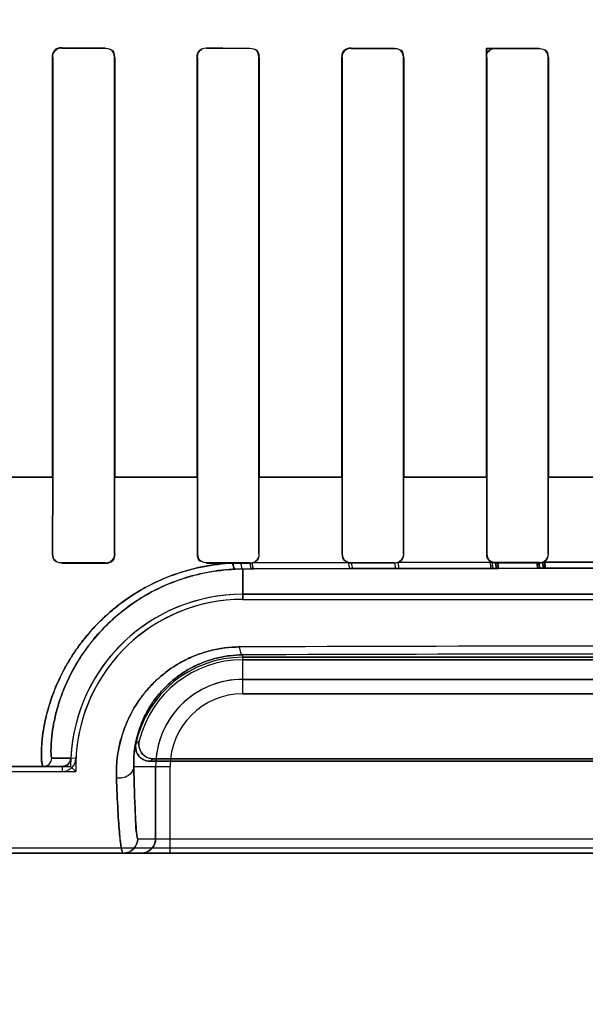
# Model space of a CAD drawing. Header units: millimetres. Extents: x 0 to 297, y 0 to 210.
# Tile 290 of 401: x 240.6482 to 240.746, y 156.6154 to 156.7855. Entities that reach past the tile are written whole.
import ezdxf

# ---------------------------------------------------------------- set-up
doc = ezdxf.new("R2010")
doc.units = ezdxf.units.MM
doc.header["$LTSCALE"] = 16.335
doc.layers.get('0').update_dxf_attribs({"linetype": 'CONTINUOUS'})
for name, color, linetype in [('AXES_REF', 7, 'CONTINUOUS'), ('INTFCLR_1', 7, 'CONTINUOUS'), ('INTFCLR_72935', 7, 'CONTINUOUS')]:
    doc.layers.add(name, color=color, linetype=linetype)

msp = doc.modelspace()

# ---------------------------------------------------------------- linework, layer by layer
at = {"color": 7, "linetype": 'Continuous'}
for radius in [4.8479140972, 4.8475, 4.8164570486]:
    msp.add_circle((241.5069109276, 154.9564782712), radius, dxfattribs=at)
msp.add_arc((241.5069109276, 154.9564782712), 4.8, 278.2771290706, 261.7228709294, dxfattribs=at)
at = {"layer": 'AXES_REF', "color": 9, "linetype": 'Continuous'}
msp.add_circle((241.5069109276, 154.9564782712), 2.9642884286, dxfattribs=at)
at = {"layer": 'AXES_REF', "color": 7, "linetype": 'Continuous'}
msp.add_arc((241.5069109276, 154.9564782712), 4.91, 113.0826656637, 66.9173343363, dxfattribs=at)
at = {"layer": 'AXES_REF', "color": 9, "linetype": 'Continuous'}
msp.add_arc((241.5069109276, 154.9564782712), 4.4222561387, 94.4118118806, 85.5881881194, dxfattribs=at)
at = {"layer": 'INTFCLR_1', "color": 9, "linetype": 'Continuous'}
for p, q in [((240.6555211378, 156.7805627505), (240.6555211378, 156.7806184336)), ((240.6538717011, 156.7789711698), (240.6539275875, 156.7789711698)), ((240.6630211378, 156.7806091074), (240.6630211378, 156.7805539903)), ((240.6646022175, 156.7789711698), (240.6646571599, 156.7789711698)), ((240.6789000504, 156.7789711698), (240.6789542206, 156.7789711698)), ((240.6805211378, 156.7805367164), (240.6805211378, 156.7805907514)), ((240.6880211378, 156.7805842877), (240.6880211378, 156.7805306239)), ((240.6895794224, 156.7789711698), (240.6896329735, 156.7789711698)), ((240.7039190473, 156.7789711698), (240.7039721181, 156.7789711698)), ((240.7055211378, 156.7805193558), (240.7055211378, 156.7805723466)), ((240.7130211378, 156.7805685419), (240.7130211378, 156.7805157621)), ((240.714565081, 156.7789711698), (240.7146178, 156.7789711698)), ((240.7289292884, 156.7789711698), (240.7289817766, 156.7789711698)), ((240.7305211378, 156.7805101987), (240.7305211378, 156.7805626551)), ((240.7380211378, 156.7805613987), (240.7380211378, 156.7805090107)), ((240.7395588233, 156.7789711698), (240.7396111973, 156.7789711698)), ((240.6396332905, 156.7064701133), (240.6539276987, 156.7064701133)), ((240.6646021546, 156.7064701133), (240.6789543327, 156.7064701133)), ((240.6895798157, 156.7064701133), (240.7039712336, 156.7064701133)), ((240.7145627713, 156.7064701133), (240.728984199, 156.7064701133)), ((240.7395542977, 156.7064701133), (240.75399468, 156.7064701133)), ((240.6539225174, 156.6932177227), (240.6538650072, 156.6932177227)), ((240.6646637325, 156.6932177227), (240.6646072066, 156.6932177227)), ((240.6789492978, 156.6932177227), (240.6788935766, 156.6932177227)), ((240.6896393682, 156.6932177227), (240.6895842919, 156.6932177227)), ((240.70396729, 156.6932177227), (240.7039127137, 156.6932177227)), ((240.7146240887, 156.6932177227), (240.7145698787, 156.6932177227)), ((240.728976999, 156.6932177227), (240.728923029, 156.6932177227)), ((240.7396174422, 156.6932177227), (240.7395635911, 156.6932177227)), ((240.6555211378, 156.691561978), (240.6555211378, 156.6916197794)), ((240.6630211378, 156.6916286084), (240.6630211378, 156.6915714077)), ((240.6805211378, 156.691589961), (240.6805211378, 156.6916460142)), ((240.6867711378, 156.6905757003), (240.6883436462, 156.6905822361)), ((240.6867711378, 156.6905757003), (240.6867711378, 156.6853299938)), ((240.6880211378, 156.6916521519), (240.6880211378, 156.6915964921)), ((240.6883436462, 156.6905822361), (240.6887098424, 156.6905837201)), ((240.7049927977, 156.6916975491), (240.6883863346, 156.6916385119)), ((240.6887098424, 156.6905837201), (240.7052243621, 156.6906409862)), ((240.7049927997, 156.6916975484), (240.7052243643, 156.6906409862)), ((240.7052243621, 156.6906409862), (240.7057447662, 156.6906425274)), ((240.7055211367, 156.6916085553), (240.7057447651, 156.6906425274)), ((240.7055211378, 156.6916085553), (240.7055211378, 156.6916635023)), ((240.7057447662, 156.6906425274), (240.7132033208, 156.6906617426)), ((240.7130211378, 156.6916671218), (240.7130211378, 156.6916123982)), ((240.7130211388, 156.6916123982), (240.7132033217, 156.6906617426)), ((240.7132033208, 156.6906617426), (240.713782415, 156.6906629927)), ((240.7298885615, 156.691748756), (240.7135985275, 156.6917202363)), ((240.7135985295, 156.6917202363), (240.713782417, 156.6906629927)), ((240.713782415, 156.6906629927), (240.7299821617, 156.6906906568)), ((240.7305211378, 156.6916183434), (240.7305211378, 156.6916727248)), ((240.7306082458, 156.6906914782), (240.7380679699, 156.690697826)), ((240.7380211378, 156.6916739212), (240.7380211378, 156.6916196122)), ((240.7548710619, 156.6917584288), (240.7386711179, 156.6917584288)), ((240.738712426, 156.6906980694), (240.7548298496, 156.6906980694)), ((240.6867711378, 156.6690144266), (240.6867711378, 156.6757431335)), ((240.8067711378, 156.6715140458), (240.6867711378, 156.6715140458)), ((240.6867711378, 156.6690144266), (240.8067711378, 156.6690144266)), ((240.6555664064, 156.6564711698), (240.5359951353, 156.6564711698)), ((240.6537727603, 156.6579060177), (240.6570649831, 156.6578991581)), ((240.6555665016, 156.6564711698), (240.6555664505, 156.6555895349)), ((240.657945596, 156.6578567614), (240.6570649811, 156.6578991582)), ((240.6679376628, 156.6564711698), (240.674227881, 156.6564711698)), ((240.6717282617, 156.6564711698), (240.6717282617, 156.6439711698)), ((240.674227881, 156.6414711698), (240.674227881, 156.6564711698)), ((240.6686329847, 156.6439711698), (240.8249092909, 156.6439711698)), ((240.9575467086, 156.6414711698), (240.5359955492, 156.6414711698))]:
    msp.add_line(p, q, dxfattribs=at)
at = {"layer": 'INTFCLR_1', "color": 6, "linetype": 'Continuous'}
for p, q in [((240.6538717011, 156.7789711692), (240.6538717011, 156.7064711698)), ((240.6539275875, 156.7789711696), (240.6539275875, 156.7064711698)), ((240.6646022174, 156.7064711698), (240.6646022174, 156.7789711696)), ((240.6646571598, 156.7064711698), (240.6646571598, 156.7789711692)), ((240.6789000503, 156.7789711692), (240.6789000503, 156.7064711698)), ((240.6789542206, 156.7789711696), (240.6789542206, 156.7064711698)), ((240.6805211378, 156.7805907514), (240.6880211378, 156.7805842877)), ((240.6895794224, 156.7064711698), (240.6895794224, 156.7789711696)), ((240.6896329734, 156.7064711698), (240.6896329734, 156.7789711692)), ((240.7039190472, 156.7789711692), (240.7039190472, 156.7064711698)), ((240.7039721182, 156.7789711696), (240.7039721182, 156.7064711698)), ((240.7145650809, 156.7064711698), (240.7145650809, 156.7789711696)), ((240.7146178, 156.7064711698), (240.7146178, 156.7789711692)), ((240.7289292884, 156.7789711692), (240.7289292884, 156.7064711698)), ((240.7289817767, 156.7789711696), (240.7289817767, 156.7064711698)), ((240.7395588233, 156.7064711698), (240.7395588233, 156.7789711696)), ((240.7396111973, 156.7064711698), (240.7396111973, 156.7789711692)), ((240.6538717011, 156.7064711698), (240.6538650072, 156.6932177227)), ((240.6539275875, 156.7064711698), (240.6539225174, 156.6932177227)), ((240.6646072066, 156.6932177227), (240.6646022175, 156.7064711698)), ((240.6646637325, 156.6932177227), (240.6646571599, 156.7064711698)), ((240.6789000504, 156.7064711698), (240.6788935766, 156.6932177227)), ((240.6789542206, 156.7064711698), (240.6789492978, 156.6932177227)), ((240.6895842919, 156.6932177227), (240.6895794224, 156.7064711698)), ((240.6896393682, 156.6932177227), (240.6896329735, 156.7064711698)), ((240.7039190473, 156.7064711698), (240.7039127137, 156.6932177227)), ((240.7039721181, 156.7064711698), (240.70396729, 156.6932177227)), ((240.7145698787, 156.6932177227), (240.714565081, 156.7064711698)), ((240.7146240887, 156.6932177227), (240.7146178, 156.7064711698)), ((240.7289292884, 156.7064711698), (240.728923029, 156.6932177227)), ((240.7289817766, 156.7064711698), (240.728976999, 156.6932177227)), ((240.7395635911, 156.6932177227), (240.7395588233, 156.7064711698)), ((240.7396174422, 156.6932177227), (240.7396111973, 156.7064711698)), ((240.6555211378, 156.6916197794), (240.6630211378, 156.6916286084)), ((240.6555211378, 156.691561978), (240.6630211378, 156.6915714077)), ((240.6805211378, 156.6916460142), (240.6880211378, 156.6916521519)), ((240.6805211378, 156.691589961), (240.6849945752, 156.6915939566)), ((240.6849945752, 156.6915939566), (240.686439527, 156.6915951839)), ((240.6880211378, 156.6915964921), (240.686439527, 156.6915951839)), ((240.7055211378, 156.6916635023), (240.7130211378, 156.6916671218)), ((240.7130211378, 156.6916123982), (240.7055211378, 156.6916085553)), ((240.7135985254, 156.6917202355), (240.7130211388, 156.6916123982)), ((240.7305211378, 156.6916727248), (240.7380211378, 156.6916739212)), ((240.7380211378, 156.6916196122), (240.7305211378, 156.6916183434)), ((240.8067711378, 156.6862116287), (240.6867711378, 156.6862116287)), ((240.6867711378, 156.6853299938), (240.8067711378, 156.6853299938)), ((240.6867711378, 156.6753299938), (240.8067711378, 156.6753299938)), ((240.8067711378, 156.6748925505), (240.6867711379, 156.6748925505)), ((240.8227883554, 156.6573528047), (240.6707539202, 156.6573528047)), ((240.6713024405, 156.657790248), (240.8222398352, 156.657790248)), ((240.5305211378, 156.6555895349), (240.6555664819, 156.6555895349)), ((240.9575471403, 156.6423528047), (240.5359951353, 156.6423528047))]:
    msp.add_line(p, q, dxfattribs=at)
at = {"layer": 'INTFCLR_1', "color": 7, "linetype": 'Continuous'}
for p, q in [((240.7295938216, 156.6918431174), (240.7309021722, 156.6915726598)), ((240.7296691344, 156.6906902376), (240.7295938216, 156.6918431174)), ((240.7309630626, 156.69069194), (240.7296691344, 156.6906902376)), ((240.7298885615, 156.691748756), (240.7299821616, 156.6906906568)), ((240.7299821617, 156.6906906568), (240.7306082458, 156.6906914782)), ((240.7306082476, 156.6906914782), (240.7305211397, 156.6916183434)), ((240.7309021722, 156.6915726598), (240.7309630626, 156.69069194)), ((240.7376739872, 156.691581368), (240.7390065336, 156.6918638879)), ((240.7377456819, 156.6906976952), (240.7376739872, 156.691581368)), ((240.7390731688, 156.690698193), (240.7377456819, 156.6906976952)), ((240.7380211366, 156.6916196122), (240.7380679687, 156.690697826)), ((240.7387124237, 156.6906980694), (240.7386674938, 156.6917563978)), ((240.7390065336, 156.6918638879), (240.7390731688, 156.690698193))]:
    msp.add_line(p, q, dxfattribs=at)
for points in [[(240.663654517, 156.6916990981), (240.663587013, 156.6916725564), (240.66351836, 156.6916490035), (240.6634486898, 156.691628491), (240.6633779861, 156.6916110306), (240.6633065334, 156.6915967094), (240.6632349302, 156.6915856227), (240.6631634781, 156.6915777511), (240.6630921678, 156.6915730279), (240.6630211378, 156.6915714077)], [(240.7305211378, 156.6916183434), (240.7304488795, 156.6916199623), (240.7303767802, 156.6916248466), (240.7303049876, 156.6916329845), (240.730233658, 156.691644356), (240.7301629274, 156.691658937), (240.7300929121, 156.6916767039), (240.7300237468, 156.6916976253), (240.7299555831, 156.6917216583), (240.7298885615, 156.691748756)], [(240.7386674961, 156.6917563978), (240.7385989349, 156.6917279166), (240.7385291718, 156.69170267), (240.7384583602, 156.6916807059), (240.7383866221, 156.6916620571), (240.7383141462, 156.6916467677), (240.7382411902, 156.6916348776), (240.7381679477, 156.6916263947), (240.7380945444, 156.6916213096), (240.7380211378, 156.6916196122)], [(240.6566018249, 156.65688563), (240.6565720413, 156.6568579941), (240.6565393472, 156.6568293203), (240.6565036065, 156.6567998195), (240.6564647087, 156.6567697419), (240.6564225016, 156.6567393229), (240.6563767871, 156.6567087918), (240.6563269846, 156.656678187), (240.6562734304, 156.6566481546), (240.656217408, 156.6566197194), (240.6561598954, 156.6565935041), (240.6560999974, 156.6565692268), (240.65603622, 156.6565465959), (240.6559682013, 156.6565259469), (240.6558963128, 156.6565078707), (240.6558201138, 156.6564927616), (240.6557395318, 156.6564811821), (240.6556548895, 156.6564737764), (240.6555664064, 156.6564711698)], [(240.6570649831, 156.6578991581), (240.6570573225, 156.657803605), (240.6570436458, 156.6577091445), (240.6570240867, 156.6576161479), (240.6569988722, 156.6575252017), (240.6569681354, 156.6574364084), (240.6569317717, 156.6573494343), (240.6568897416, 156.657264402), (240.6568422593, 156.6571819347), (240.6567895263, 156.6571024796), (240.656731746, 156.6570264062), (240.6566691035, 156.6569540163), (240.6566018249, 156.65688563)]]:
    msp.add_lwpolyline(points, dxfattribs=at)
at = {"layer": 'INTFCLR_1', "color": 9, "linetype": 'Continuous'}
for centre, radius, start, end in [((240.6869201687, 156.6567581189), 0.0338179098, 90.252491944, 92.58111120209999), ((240.7467114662, 142.0937259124), 14.583512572, 89.7620658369, 90.2374664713), ((240.7467713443, 141.7472092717), 14.9286544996, 89.7697217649, 90.23027982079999), ((240.6867711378, 156.6564711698), 0.0150428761, 90.0000000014, 179.9999999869), ((240.6867711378, 156.6564711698), 0.0125432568, 90.00000024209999, 180.0000000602), ((240.7011289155, 156.6251202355), 0.0481478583, 132.0440521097, 132.9598198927), ((240.6967815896, 156.6252787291), 0.0413060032, 128.0856592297, 129.0588526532)]:
    msp.add_arc(centre, radius, start, end, dxfattribs=at)
at = {"layer": 'INTFCLR_1', "color": 6, "linetype": 'Continuous'}
for centre, radius, start, end in [((240.6880192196, 156.6932211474), 0.0016246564, 270.0676971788, 283.0596650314), ((240.7055221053, 156.6932271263), 0.0016185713, 250.9119820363, 269.9657733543), ((240.6867711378, 156.6564711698), 0.0297404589, 90.0000000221, 177.2479490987), ((240.6867711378, 156.6564711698), 0.028858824, 89.9999994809, 177.2480125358), ((240.6867711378, 156.6564711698), 0.018858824, 89.9999992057, 168.111084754), ((240.6867711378, 156.6564711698), 0.0184213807, 89.9999997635, 166.1647639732), ((240.6555665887, 156.6579712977), 0.0023817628, 269.9974376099, 357.2436625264)]:
    msp.add_arc(centre, radius, start, end, dxfattribs=at)
at = {"layer": 'INTFCLR_1', "color": 7, "linetype": 'Continuous'}
msp.add_arc((240.6555665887, 156.6579712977), 0.0015001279, 269.9966749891, 357.243646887, dxfattribs=at)
at = {"layer": 'INTFCLR_1', "color": 6, "linetype": 'Continuous'}
for centre, major_axis, ratio, start_param, end_param in [((240.7467711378, 156.7814711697), (0.2607760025, 0), 0.0034906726, -1.9282790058, -1.8977471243), ((240.7467711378, 156.7814711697), (0.2757760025, 0), 0.0034906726, -1.9080370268, -1.8793579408), ((240.7467711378, 156.7814711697), (0.2757760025, 0), 0.0034906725, -1.8134003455, -1.785476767), ((240.7467711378, 156.7814711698), (0.2607760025, 0), 0.0034906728, -1.7296452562, -1.7005817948), ((240.7467711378, 156.7814711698), (0.2757760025, 0), 0.0034906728, -1.7209377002, -1.6934858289), ((240.7467711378, 156.7814711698), (0.2607760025, 0), 0.0034906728, -1.6331507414, -1.604356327), ((240.7467711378, 156.7814711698), (0.2757760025, 0), 0.0034906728, -1.629755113, -1.6025303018)]:
    msp.add_ellipse(centre, major_axis=major_axis, ratio=ratio, start_param=start_param, end_param=end_param, dxfattribs=at)
for points in [[(240.6555211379, 156.7806184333), (240.6550463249, 156.7806190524), (240.6542359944, 156.7804788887), (240.6542359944, 156.7800040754)], [(240.6555211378, 156.7805627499), (240.6550121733, 156.7805633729), (240.6541806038, 156.7803407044), (240.6541806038, 156.7798317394)], [(240.6646022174, 156.7789711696), (240.6646022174, 156.7794993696), (240.6643372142, 156.7803423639), (240.6638090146, 156.7803429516)], [(240.6646571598, 156.7789711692), (240.6646571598, 156.7794256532), (240.664544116, 156.7802103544), (240.6640896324, 156.7802108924)], [(240.6789000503, 156.7789711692), (240.6789000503, 156.7794300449), (240.6790262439, 156.7802177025), (240.6794851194, 156.7802172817)], [(240.6805211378, 156.7805367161), (240.6800241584, 156.7805371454), (240.6792095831, 156.7803246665), (240.6792095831, 156.7798276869)], [(240.6895794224, 156.7789711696), (240.6895794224, 156.7794943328), (240.6893127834, 156.7803270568), (240.6887896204, 156.780327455)], [(240.6896329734, 156.7789711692), (240.6896329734, 156.7794757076), (240.6894271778, 156.7803073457), (240.6889226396, 156.7803077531)], [(240.7039190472, 156.7789711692), (240.7039190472, 156.779428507), (240.7040495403, 156.7802111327), (240.7045068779, 156.780210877)], [(240.7055211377, 156.7805193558), (240.7050320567, 156.780519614), (240.7042288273, 156.7803136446), (240.7042288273, 156.7798245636)], [(240.7145650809, 156.7789711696), (240.7145650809, 156.7794904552), (240.7142987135, 156.7803161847), (240.713779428, 156.7803164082)], [(240.7146178, 156.7789711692), (240.7146178, 156.7794730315), (240.7144099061, 156.7802987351), (240.7139080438, 156.7802989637)], [(240.7289292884, 156.7789711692), (240.7289292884, 156.7794293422), (240.7290646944, 156.7802110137), (240.7295228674, 156.7802109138)], [(240.7305211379, 156.780510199), (240.7300362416, 156.7805102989), (240.7292391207, 156.7803076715), (240.7292391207, 156.7798227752)], [(240.7395588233, 156.7789711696), (240.7395588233, 156.7794879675), (240.739294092, 156.7803101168), (240.7387772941, 156.780310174)], [(240.7396111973, 156.7789711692), (240.7396111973, 156.7794718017), (240.7394023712, 156.7802948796), (240.7389017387, 156.7802949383)], [(240.6538650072, 156.6932177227), (240.6538645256, 156.6927498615), (240.653991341, 156.6919455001), (240.654459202, 156.691946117)], [(240.6539225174, 156.6932177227), (240.6539221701, 156.6927687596), (240.6540406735, 156.6919954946), (240.6544896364, 156.6919960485)], [(240.6630211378, 156.6916286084), (240.6635234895, 156.6916291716), (240.6643472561, 156.6918429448), (240.6643468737, 156.6923452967)], [(240.6788935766, 156.6932177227), (240.6788931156, 156.6927545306), (240.6790228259, 156.6919603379), (240.679486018, 156.691960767)], [(240.6789492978, 156.6932177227), (240.6789489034, 156.6926925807), (240.6792132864, 156.6918537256), (240.6797384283, 156.6918541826)], [(240.6880211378, 156.6916521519), (240.6885130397, 156.691652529), (240.6893222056, 156.6918573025), (240.6893218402, 156.6923492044)], [(240.6883863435, 156.6916385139), (240.6888731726, 156.6917516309), (240.6895243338, 156.692115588), (240.6895238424, 156.6926153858)], [(240.7039127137, 156.6932177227), (240.7039122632, 156.6927549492), (240.7040737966, 156.6921167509), (240.7045109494, 156.691964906)], [(240.70396729, 156.6932177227), (240.7039669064, 156.692696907), (240.7042314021, 156.6918664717), (240.7047522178, 156.6918667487)], [(240.7130211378, 156.6916671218), (240.7135060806, 156.691667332), (240.7143057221, 156.6918657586), (240.7143053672, 156.6923507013)], [(240.7135985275, 156.6917202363), (240.7140902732, 156.6919102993), (240.7146012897, 156.6924165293), (240.7146007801, 156.6929437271)], [(240.7298885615, 156.691748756), (240.7294214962, 156.6919500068), (240.7289451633, 156.6924396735), (240.7289456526, 156.6929482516)], [(240.728976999, 156.6932177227), (240.7289766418, 156.6927276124), (240.7291860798, 156.6919241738), (240.7296761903, 156.6919242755)], [(240.7380211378, 156.6916739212), (240.7385308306, 156.6916739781), (240.7393494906, 156.6919222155), (240.7393491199, 156.6924319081)], [(240.7386674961, 156.6917563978), (240.7391170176, 156.6919555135), (240.7395881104, 156.6924174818), (240.7395876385, 156.6929091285)]]:
    msp.add_open_spline(points, degree=3, dxfattribs=at)
at = {"layer": 'INTFCLR_1', "color": 7, "linetype": 'Continuous'}
for points in [[(240.6630211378, 156.6915714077), (240.6635399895, 156.6915717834), (240.6643940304, 156.691790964), (240.6643914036, 156.6923098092)], [(240.6646637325, 156.6932177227), (240.6646642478, 156.6927134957), (240.6644345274, 156.6920686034), (240.6639694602, 156.6918737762)]]:
    msp.add_open_spline(points, degree=3, dxfattribs=at)
at = {"layer": 'INTFCLR_1', "color": 9, "linetype": 'Continuous'}
for points, knots in [([(240.6849945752, 156.6915939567), (240.6841078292, 156.6915530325), (240.6823434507, 156.6914038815), (240.6789027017, 156.6908450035), (240.6747771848, 156.6896879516), (240.6709142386, 156.6879632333), (240.668052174, 156.6862955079), (240.6654091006, 156.6844961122), (240.6624499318, 156.682005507), (240.6599014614, 156.6792189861), (240.6581555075, 156.6769024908), (240.6566595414, 156.6746474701), (240.6551385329, 156.6718640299), (240.6539797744, 156.6690706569), (240.653286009, 156.6669488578), (240.6527654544, 156.6650672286), (240.6523266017, 156.6629523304), (240.6520618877, 156.6608586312), (240.6519705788, 156.6592473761), (240.6519656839, 156.65812182), (240.6520302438, 156.6572335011), (240.6520999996, 156.6567803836), (240.6522040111, 156.6564711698), (240.6522743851, 156.6564711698)], [0, 0, 0, 0, 0.04984565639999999, 0.0993063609, 0.1955864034, 0.2894932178, 0.3359887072, 0.3814539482, 0.4689086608, 0.5524835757, 0.5928872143, 0.6317034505, 0.7043587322, 0.7706014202, 0.801198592, 0.829664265, 0.8802021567, 0.9222804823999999, 0.9481976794, 0.9704372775, 0.9863342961, 0.9960483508, 1, 1, 1, 1]), ([(240.6853972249, 156.6905417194), (240.6845525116, 156.6905036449), (240.6828719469, 156.6903645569), (240.6795948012, 156.6898447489), (240.6756654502, 156.6887699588), (240.6719805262, 156.6871664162), (240.6692480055, 156.685615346), (240.6667266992, 156.6839434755), (240.6639000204, 156.6816308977), (240.6614576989, 156.679039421), (240.6597798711, 156.6768855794), (240.6583416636, 156.6747909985), (240.6568722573, 156.6722058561), (240.6557428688, 156.6696087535), (240.6550569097, 156.6676370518), (240.6545384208, 156.6658893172), (240.654088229, 156.6639267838), (240.653816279, 156.6621109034), (240.6536985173, 156.6608654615), (240.6536448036, 156.6599954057), (240.6536296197, 156.6592167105), (240.6536411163, 156.6585026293), (240.6536933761, 156.6581702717), (240.6537228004, 156.6579070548), (240.6537727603, 156.6579060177)], [0, 0, 0, 0, 0.0504212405, 0.1004377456, 0.1977142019, 0.2924207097, 0.3392293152, 0.3849396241, 0.4726918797, 0.5563308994, 0.5966842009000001, 0.635405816, 0.7077615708, 0.7736070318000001, 0.8039698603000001, 0.8322052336, 0.8822780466, 0.9239110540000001, 0.9415341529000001, 0.9569574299, 0.9756299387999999, 0.9889568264, 0.9970202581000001, 1, 1, 1, 1]), ([(240.6849945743, 156.6915939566), (240.6850255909, 156.691337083), (240.6850827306, 156.6910144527), (240.6852717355, 156.6905450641), (240.6853972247, 156.6905417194)], [0, 0, 0, 0, 0.6733216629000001, 1, 1, 1, 1]), ([(240.6864395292, 156.6915951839), (240.6864600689, 156.6913486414), (240.6865039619, 156.6910438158), (240.686653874, 156.6905841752), (240.6867711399, 156.6905757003)], [0, 0, 0, 0, 0.6778576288, 1, 1, 1, 1]), ([(240.6880211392, 156.6915964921), (240.6880412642, 156.6913512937), (240.6880852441, 156.6910505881), (240.6882279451, 156.6905908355), (240.6883436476, 156.6905822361)], [0, 0, 0, 0, 0.6795377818, 1, 1, 1, 1]), ([(240.6883863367, 156.6916385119), (240.6884052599, 156.6913841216), (240.6884498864, 156.6910744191), (240.6885901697, 156.690592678), (240.6887098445, 156.6905837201)], [0, 0, 0, 0, 0.6800622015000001, 1, 1, 1, 1]), ([(240.6862692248, 156.677113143), (240.6853934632, 156.6771104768), (240.6836621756, 156.6769937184), (240.6811291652, 156.6765075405), (240.6787256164, 156.6757348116), (240.6764783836, 156.674707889), (240.6744130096, 156.6734617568), (240.6719645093, 156.6715835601), (240.6698863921, 156.6693855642), (240.6682321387, 156.6669927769), (240.6669066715, 156.6646132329), (240.6659467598, 156.6621494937), (240.6653414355, 156.6596810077), (240.6649727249, 156.6573462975), (240.6649031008, 156.6556035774), (240.6649465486, 156.6544715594)], [0, 0, 0, 0, 0.0757759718, 0.1496710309, 0.2226564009, 0.2936903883, 0.3629880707, 0.4309042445, 0.5602776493, 0.6225012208, 0.682281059, 0.7956567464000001, 0.8498655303, 0.9019795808, 1, 1, 1, 1]), ([(240.6867711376, 156.6757431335), (240.6866113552, 156.675755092), (240.6863779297, 156.6763564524), (240.6863089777, 156.6767785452), (240.6862692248, 156.677113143)], [0, 0, 0, 0, 0.3222760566, 1, 1, 1, 1]), ([(240.6867711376, 156.6757431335), (240.6860023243, 156.6757396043), (240.6844829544, 156.6756404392), (240.6822591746, 156.6752244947), (240.6801478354, 156.6745660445), (240.6781728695, 156.6736903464), (240.6763568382, 156.672627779), (240.6742046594, 156.6710301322), (240.6723714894, 156.6691589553), (240.6709071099, 156.667118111), (240.6697333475, 156.6650955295), (240.6688757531, 156.6629993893), (240.6683280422, 156.6608977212), (240.6679864, 156.6589147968), (240.6679111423, 156.6574332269), (240.6679376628, 156.6564711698)], [0, 0, 0, 0, 0.07690056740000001, 0.1518542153, 0.2257912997, 0.2976054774, 0.3674917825, 0.4357938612, 0.5653026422, 0.6273116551, 0.6867147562, 0.7989149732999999, 0.8524020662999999, 0.9037346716, 1, 1, 1, 1]), ([(240.6522743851, 156.6564711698), (240.6526469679, 156.6564711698), (240.6534215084, 156.6567730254), (240.6537565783, 156.6575337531), (240.6537727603, 156.6579060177)], [0, 0, 0, 0, 0.4999776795, 1, 1, 1, 1]), ([(240.6679376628, 156.6564711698), (240.6679301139, 156.655864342), (240.6670719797, 156.654578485), (240.6656417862, 156.6543637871), (240.6649465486, 156.6544715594)], [0, 0, 0, 0, 0.4631161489, 1, 1, 1, 1]), ([(240.6686329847, 156.6439711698), (240.6685604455, 156.6439718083), (240.6685238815, 156.6443608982), (240.6683408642, 156.6452341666), (240.6682501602, 156.6477151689), (240.668057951, 156.6515098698), (240.667981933, 156.6546616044), (240.6679376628, 156.6564711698)], [0, 0, 0, 0, 0.0173533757, 0.0648921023, 0.2544547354, 0.5669894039, 1, 1, 1, 1]), ([(240.6649465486, 156.6544715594), (240.6650184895, 156.6525891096), (240.6651320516, 156.6499611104), (240.6653297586, 156.646725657), (240.6654749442, 156.64488012), (240.6656166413, 156.643460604), (240.6657755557, 156.642390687), (240.6658975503, 156.6418343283), (240.6660453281, 156.6414711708), (240.6661333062, 156.6414711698)], [0, 0, 0, 0, 0.4308322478, 0.6012018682, 0.7420615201, 0.8526105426, 0.9315352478, 0.9798793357, 1, 1, 1, 1]), ([(240.6661333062, 156.6414711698), (240.6667710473, 156.6414711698), (240.668099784, 156.6420046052), (240.6686329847, 156.6433333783), (240.6686329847, 156.6439711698)], [0, 0, 0, 0, 0.4999802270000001, 1, 1, 1, 1]), ([(240.6717282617, 156.6439711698), (240.6717282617, 156.6434011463), (240.671272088, 156.6420850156), (240.6699329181, 156.6414711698), (240.6692286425, 156.6414711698)], [0, 0, 0, 0, 0.447323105, 1, 1, 1, 1])]:
    msp.add_open_spline(points, degree=3, knots=knots, dxfattribs=at)
at = {"layer": 'INTFCLR_1', "color": 6, "linetype": 'Continuous'}
for points, knots in [([(240.6707539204, 156.6573528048), (240.6702243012, 156.6573528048), (240.6687592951, 156.6577955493), (240.6681337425, 156.6594865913), (240.6683168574, 156.6603563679)], [0, 0, 0, 0, 0.373375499, 1, 1, 1, 1]), ([(240.6688842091, 156.6608762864), (240.6687552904, 156.6603528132), (240.6688421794, 156.6587923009), (240.6703980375, 156.657790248), (240.6713024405, 156.657790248)], [0, 0, 0, 0, 0.3734727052, 1, 1, 1, 1])]:
    msp.add_open_spline(points, degree=3, knots=knots, dxfattribs=at)
at = {"layer": 'INTFCLR_72935', "color": 9, "linetype": 'Continuous'}
for p, q in [((240.6555211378, 156.7806184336), (240.6555211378, 156.7805627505)), ((240.6539275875, 156.7789711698), (240.6538717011, 156.7789711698)), ((240.6630211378, 156.7805539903), (240.6630211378, 156.7806091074)), ((240.6646571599, 156.7789711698), (240.6646022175, 156.7789711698)), ((240.6789542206, 156.7789711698), (240.6789000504, 156.7789711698)), ((240.6805211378, 156.7805907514), (240.6805211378, 156.7805367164)), ((240.6880211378, 156.780530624), (240.6880211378, 156.7805842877)), ((240.6896329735, 156.7789711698), (240.6895794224, 156.7789711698)), ((240.7039721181, 156.7789711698), (240.7039190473, 156.7789711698)), ((240.7055211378, 156.7805723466), (240.7055211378, 156.7805193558)), ((240.7130211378, 156.7805157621), (240.7130211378, 156.7805685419)), ((240.7146178, 156.7789711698), (240.714565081, 156.7789711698)), ((240.7380211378, 156.7805090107), (240.7380211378, 156.7805613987)), ((240.7396111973, 156.7789711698), (240.7395588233, 156.7789711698)), ((240.653927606, 156.7064701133), (240.6396338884, 156.7064701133)), ((240.678954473, 156.7064701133), (240.6646021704, 156.7064701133)), ((240.7039702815, 156.7064701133), (240.6895797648, 156.7064701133)), ((240.7289844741, 156.7064701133), (240.7145633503, 156.7064701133)), ((240.7539879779, 156.7064701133), (240.7395475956, 156.7064701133)), ((240.6538650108, 156.6932211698), (240.65392252, 156.6932211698)), ((240.664607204, 156.6932211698), (240.664663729, 156.6932211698)), ((240.67889358, 156.6932211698), (240.6789493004, 156.6932211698)), ((240.6895842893, 156.6932211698), (240.6896393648, 156.6932211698)), ((240.7039127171, 156.6932211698), (240.7039672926, 156.6932211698)), ((240.7145698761, 156.6932211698), (240.7146240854, 156.6932211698)), ((240.7289230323, 156.6932211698), (240.7289770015, 156.6932211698)), ((240.7395635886, 156.6932211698), (240.7396174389, 156.6932211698)), ((240.6555211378, 156.6916232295), (240.6555211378, 156.6915654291)), ((240.6630211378, 156.6915748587), (240.6630211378, 156.6916320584)), ((240.6805211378, 156.6916494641), (240.6805211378, 156.6915934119)), ((240.688343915, 156.6905822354), (240.6867711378, 156.6905756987)), ((240.6867711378, 156.6853299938), (240.6867711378, 156.6905756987)), ((240.6880211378, 156.691599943), (240.6880211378, 156.6916556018)), ((240.6886944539, 156.6905836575), (240.688343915, 156.6905822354)), ((240.6883708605, 156.6916384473), (240.7050027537, 156.6916975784)), ((240.705234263, 156.6906410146), (240.6886944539, 156.6905836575)), ((240.7050027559, 156.6916975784), (240.7052342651, 156.6906410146)), ((240.7057449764, 156.6906425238), (240.705234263, 156.6906410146)), ((240.7055211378, 156.6916669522), (240.7055211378, 156.6916120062)), ((240.7055211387, 156.6916120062), (240.7057449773, 156.6906425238)), ((240.7132034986, 156.690661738), (240.7057449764, 156.6906425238)), ((240.713021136, 156.691615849), (240.7132034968, 156.690661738)), ((240.7130211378, 156.691615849), (240.7130211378, 156.6916705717)), ((240.7137734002, 156.6906629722), (240.7132034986, 156.690661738)), ((240.7135894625, 156.6917202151), (240.7298966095, 156.6917487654)), ((240.7135894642, 156.6917202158), (240.7137734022, 156.6906629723)), ((240.729990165, 156.690690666), (240.7137734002, 156.6906629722)), ((240.7305211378, 156.6916761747), (240.7305211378, 156.6916217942)), ((240.7380680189, 156.6906978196), (240.7306083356, 156.6906914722)), ((240.7380211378, 156.691623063), (240.7380211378, 156.6916773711)), ((240.7386634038, 156.6917584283), (240.754878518, 156.6917584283)), ((240.7548376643, 156.6906980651), (240.7387046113, 156.6906980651)), ((240.6867711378, 156.6690144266), (240.6867711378, 156.6757431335)), ((240.6867711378, 156.6715140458), (240.8067711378, 156.6715140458)), ((240.8067711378, 156.6690144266), (240.6867711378, 156.6690144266)), ((240.5359951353, 156.6564711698), (240.6555664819, 156.6564711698)), ((240.6570649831, 156.6578991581), (240.6537727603, 156.6579060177)), ((240.6679376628, 156.6564711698), (240.674227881, 156.6564711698)), ((240.6717282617, 156.6439711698), (240.6717282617, 156.6564711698)), ((240.674227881, 156.6414711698), (240.674227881, 156.6564711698)), ((240.6686329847, 156.6439711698), (240.8249092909, 156.6439711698)), ((240.535995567, 156.6414711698), (240.9575467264, 156.6414711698))]:
    msp.add_line(p, q, dxfattribs=at)
at = {"layer": 'INTFCLR_72935', "color": 6, "linetype": 'Continuous'}
for p, q in [((240.653871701, 156.7064711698), (240.653871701, 156.7789711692)), ((240.6539275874, 156.7064711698), (240.6539275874, 156.7789711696)), ((240.6646022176, 156.7789711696), (240.6646022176, 156.7064711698)), ((240.6646571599, 156.7789711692), (240.6646571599, 156.7064711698)), ((240.6789000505, 156.7064711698), (240.6789000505, 156.7789711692)), ((240.6789542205, 156.7064711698), (240.6789542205, 156.7789711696)), ((240.6895794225, 156.7789711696), (240.6895794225, 156.7064711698)), ((240.6896329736, 156.7789711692), (240.6896329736, 156.7064711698)), ((240.7039190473, 156.7064711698), (240.7039190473, 156.7789711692)), ((240.7039721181, 156.7064711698), (240.7039721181, 156.7789711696)), ((240.7145650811, 156.7789711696), (240.7145650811, 156.7064711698)), ((240.7146177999, 156.7789711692), (240.7146177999, 156.7064711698)), ((240.7289292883, 156.7064711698), (240.7289292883, 156.7805630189)), ((240.7289817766, 156.7805105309), (240.7289292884, 156.7805630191)), ((240.7289817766, 156.7064711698), (240.7289817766, 156.7805105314)), ((240.7395588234, 156.7789711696), (240.7395588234, 156.7064711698)), ((240.7396111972, 156.7789711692), (240.7396111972, 156.7064711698)), ((240.6538717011, 156.7064711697), (240.6538650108, 156.6932211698)), ((240.65392252, 156.6932211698), (240.6539275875, 156.7064711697)), ((240.6646022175, 156.7064711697), (240.664607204, 156.6932211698)), ((240.664663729, 156.6932211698), (240.6646571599, 156.7064711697)), ((240.6789000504, 156.7064711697), (240.67889358, 156.6932211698)), ((240.6789493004, 156.6932211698), (240.6789542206, 156.7064711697)), ((240.6895794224, 156.7064711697), (240.6895842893, 156.6932211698)), ((240.6896393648, 156.6932211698), (240.6896329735, 156.7064711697)), ((240.7039190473, 156.7064711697), (240.7039127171, 156.6932211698)), ((240.7039672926, 156.6932211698), (240.7039721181, 156.7064711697)), ((240.714565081, 156.7064711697), (240.7145698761, 156.6932211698)), ((240.7146240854, 156.6932211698), (240.7146178, 156.7064711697)), ((240.7289292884, 156.7064711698), (240.7289230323, 156.6932211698)), ((240.7289770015, 156.6932211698), (240.7289817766, 156.7064711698)), ((240.7395588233, 156.7064711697), (240.7395635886, 156.6932211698)), ((240.7396174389, 156.6932211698), (240.7396111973, 156.7064711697)), ((240.6630211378, 156.6916320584), (240.6555211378, 156.6916232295)), ((240.6555211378, 156.6915654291), (240.6630211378, 156.6915748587)), ((240.6880211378, 156.6916556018), (240.6805211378, 156.6916494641)), ((240.6805211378, 156.6915934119), (240.6850729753, 156.691597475)), ((240.6850729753, 156.691597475), (240.6864392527, 156.6915986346)), ((240.6864392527, 156.6915986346), (240.6880211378, 156.691599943)), ((240.7130211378, 156.6916705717), (240.7055211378, 156.6916669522)), ((240.7055211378, 156.6916120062), (240.7130211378, 156.691615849)), ((240.7130211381, 156.691615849), (240.7135894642, 156.6917202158)), ((240.7380211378, 156.6916773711), (240.7305211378, 156.6916761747)), ((240.7305211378, 156.6916217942), (240.7380211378, 156.691623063)), ((240.6867711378, 156.6862116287), (240.8067711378, 156.6862116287)), ((240.6867711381, 156.6853299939), (240.8067711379, 156.6853299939)), ((240.8067711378, 156.6753299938), (240.6867711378, 156.6753299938)), ((240.6867711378, 156.6748925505), (240.8067711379, 156.6748925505)), ((240.6555664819, 156.6564711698), (240.6570306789, 156.6564711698)), ((240.6570306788, 156.6564711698), (240.6579257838, 156.6555895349)), ((240.6707539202, 156.6573528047), (240.8227883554, 156.6573528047)), ((240.8222398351, 156.657790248), (240.6713024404, 156.657790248)), ((240.530521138, 156.6555895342), (240.657925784, 156.6555895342)), ((240.95754714, 156.6423528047), (240.5359951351, 156.6423528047))]:
    msp.add_line(p, q, dxfattribs=at)
at = {"layer": 'INTFCLR_72935', "color": 7, "linetype": 'Continuous'}
for p, q in [((240.7295586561, 156.6918506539), (240.7296365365, 156.690690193)), ((240.7308540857, 156.6915867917), (240.7295586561, 156.6918506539)), ((240.7296365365, 156.690690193), (240.7309174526, 156.690691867)), ((240.729990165, 156.690690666), (240.7298966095, 156.6917487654)), ((240.7305211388, 156.6916217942), (240.7306083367, 156.6906914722)), ((240.7309174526, 156.690691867), (240.7308540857, 156.6915867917)), ((240.7377755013, 156.6916361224), (240.7377081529, 156.690697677)), ((240.7377081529, 156.690697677), (240.7390229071, 156.6906981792)), ((240.7380680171, 156.6906978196), (240.7380211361, 156.691623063)), ((240.7387046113, 156.6906980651), (240.7380680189, 156.6906978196)), ((240.7386596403, 156.6917563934), (240.7387046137, 156.6906980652))]:
    msp.add_line(p, q, dxfattribs=at)
for points in [[(240.6630211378, 156.6915748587), (240.6630925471, 156.6915764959), (240.6631639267, 156.6915812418), (240.6632351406, 156.6915891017), (240.6633059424, 156.6916000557), (240.663376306, 156.6916141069), (240.6634464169, 156.6916313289), (240.663516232, 156.6916517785), (240.6635854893, 156.691675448), (240.6636540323, 156.6917023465)], [(240.7298966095, 156.6917487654), (240.7299628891, 156.6917223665), (240.730030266, 156.6916989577), (240.730098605, 156.6916785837), (240.7301677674, 156.6916612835), (240.7302376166, 156.6916470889), (240.7303080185, 156.6916360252), (240.7303788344, 156.6916281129), (240.7304499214, 156.6916233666), (240.7305211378, 156.6916217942)], [(240.7380211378, 156.691623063), (240.7380938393, 156.6916247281), (240.7381664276, 156.6916297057), (240.7382387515, 156.6916379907), (240.7383106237, 156.6916495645), (240.7383819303, 156.6916644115), (240.7384526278, 156.6916825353), (240.7385225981, 156.6917039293), (240.7385916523, 156.6917285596), (240.7386596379, 156.6917563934)]]:
    msp.add_lwpolyline(points, dxfattribs=at)
at = {"layer": 'INTFCLR_72935', "color": 9, "linetype": 'Continuous'}
for centre, radius, start, end in [((240.6869201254, 156.6567584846), 0.0338175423, 90.25242610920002, 92.45440580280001), ((240.7467708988, 142.0810058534), 14.596233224, 89.76250457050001, 90.2374935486), ((240.7467709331, 141.7475087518), 14.9283550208, 89.7697155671, 90.23028286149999), ((240.6867711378, 156.6564711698), 0.0150428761, 90.0000000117, 180.0000000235), ((240.6867711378, 156.6564711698), 0.0125432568, 90.00000024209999, 180.0000000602), ((240.7011289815, 156.6251201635), 0.0481479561, 132.0440530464, 132.9598189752), ((240.6967815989, 156.6252787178), 0.0413060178, 128.0856596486, 129.0588527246)]:
    msp.add_arc(centre, radius, start, end, dxfattribs=at)
at = {"layer": 'INTFCLR_72935', "color": 6, "linetype": 'Continuous'}
for centre, radius, start, end in [((240.6880192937, 156.6932241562), 0.0016242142, 270.0650492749, 282.5008379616), ((240.7055219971, 156.693230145), 0.0016181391, 251.2833713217, 269.9696068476), ((240.6867711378, 156.6564711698), 0.0297404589, 90.0000000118, 180), ((240.6867711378, 156.6564711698), 0.028858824, 89.9999994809, 181.7506555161), ((240.6867711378, 156.6564711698), 0.018858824, 89.9999992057, 168.111084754), ((240.6867711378, 156.6564711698), 0.0184213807, 90.0000001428, 166.1647639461)]:
    msp.add_arc(centre, radius, start, end, dxfattribs=at)
for centre, major_axis, ratio, start_param, end_param in [((240.7467711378, 156.7814711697), (0.2607760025, 0), 0.0034906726, -1.9282790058, -1.8977471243), ((240.7467711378, 156.7814711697), (0.2757760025, 0), 0.0034906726, -1.9080370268, -1.8793579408), ((240.7467711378, 156.7814711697), (0.2607760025, 0), 0.0034906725, -1.8276611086, -1.7980361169), ((240.7467711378, 156.7814711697), (0.2757760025, 0), 0.0034906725, -1.8134003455, -1.785476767), ((240.7467711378, 156.7814711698), (0.2607760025, 0), 0.0034906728, -1.7296452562, -1.7005817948), ((240.7467711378, 156.7814711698), (0.2757760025, 0), 0.0034906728, -1.7209377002, -1.6934858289), ((240.7467711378, 156.7814711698), (0.2607760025, 0), 0.0034906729, -1.6392681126, -1.604356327), ((240.7467711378, 156.7814711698), (0.2757760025, 0), 0.0034906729, -1.6353477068, -1.6025303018)]:
    msp.add_ellipse(centre, major_axis=major_axis, ratio=ratio, start_param=start_param, end_param=end_param, dxfattribs=at)
for points in [[(240.653871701, 156.7789711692), (240.653871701, 156.7794266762), (240.6539830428, 156.7802151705), (240.6544385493, 156.7802145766)], [(240.6539275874, 156.7789711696), (240.6539275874, 156.7795017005), (240.6541928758, 156.7803501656), (240.6547234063, 156.7803495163)], [(240.6630211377, 156.7805539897), (240.6635266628, 156.7805534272), (240.6643514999, 156.7803314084), (240.6643514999, 156.779825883)], [(240.6646571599, 156.7789711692), (240.6646571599, 156.7794310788), (240.6645359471, 156.7802220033), (240.6640760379, 156.7802225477)], [(240.6789000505, 156.7789711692), (240.6789000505, 156.7794236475), (240.6790164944, 156.7802040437), (240.6794689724, 156.7802036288)], [(240.6789542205, 156.7789711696), (240.6789542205, 156.7794968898), (240.6792229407, 156.7803340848), (240.6797486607, 156.7803336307)], [(240.6880211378, 156.7805306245), (240.6885166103, 156.7805302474), (240.6893273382, 156.7803166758), (240.6893273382, 156.7798212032)], [(240.6896329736, 156.7789711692), (240.6896329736, 156.7794279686), (240.6895076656, 156.7802114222), (240.6890508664, 156.7802117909)], [(240.7039721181, 156.7789711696), (240.7039721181, 156.7794943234), (240.7042444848, 156.7803243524), (240.7047676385, 156.7803240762)], [(240.7055211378, 156.7805723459), (240.705012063, 156.7805726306), (240.7041783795, 156.7803538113), (240.7041783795, 156.7798447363)], [(240.7130211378, 156.780515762), (240.7135124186, 156.7805155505), (240.7143161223, 156.7803033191), (240.7143161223, 156.7798120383)], [(240.7146177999, 156.7789711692), (240.7146177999, 156.779427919), (240.7144868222, 156.7802087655), (240.7140300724, 156.7802089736)], [(240.7380211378, 156.7805090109), (240.7385081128, 156.7805089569), (240.7393066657, 156.7803019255), (240.7393066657, 156.7798149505)], [(240.7396111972, 156.7789711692), (240.7396111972, 156.7794245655), (240.7394828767, 156.7802006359), (240.7390294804, 156.780200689)], [(240.6538650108, 156.6932211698), (240.6538645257, 156.6927498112), (240.6539967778, 156.6919415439), (240.6544681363, 156.6919421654)], [(240.6555211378, 156.6916232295), (240.6550608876, 156.6916226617), (240.654275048, 156.6917584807), (240.654275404, 156.6922187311)], [(240.664607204, 156.6932211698), (240.6646075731, 156.6927362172), (240.6644266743, 156.6919279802), (240.6639417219, 156.6919274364)], [(240.67889358, 156.6932211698), (240.6788931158, 156.6927545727), (240.6790281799, 156.6919566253), (240.679494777, 156.6919570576)], [(240.6805211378, 156.6916494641), (240.6799935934, 156.691649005), (240.6791530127, 156.6919181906), (240.6791534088, 156.6924457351)], [(240.6883708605, 156.6916384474), (240.6888565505, 156.6917462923), (240.6895154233, 156.6920994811), (240.6895149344, 156.692597)], [(240.6895842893, 156.6932211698), (240.6895846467, 156.6927399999), (240.6894004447, 156.6919403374), (240.6889192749, 156.6919399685)], [(240.7039127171, 156.6932211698), (240.7039122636, 156.6927552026), (240.7040780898, 156.6921117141), (240.7045192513, 156.691961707)], [(240.7055211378, 156.6916669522), (240.7050006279, 156.6916666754), (240.7041705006, 156.6919307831), (240.7041708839, 156.692451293)], [(240.7135894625, 156.6917202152), (240.714082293, 156.691907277), (240.7145995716, 156.6924102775), (240.7145990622, 156.6929374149)], [(240.7145698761, 156.6932211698), (240.714570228, 156.6927401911), (240.7143799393, 156.6919439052), (240.7138989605, 156.6919436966)], [(240.7289230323, 156.6932211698), (240.728922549, 156.6927187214), (240.7291702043, 156.6920876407), (240.7296327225, 156.691891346)], [(240.7305211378, 156.6916761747), (240.7300046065, 156.6916760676), (240.7291802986, 156.6919370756), (240.7291806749, 156.6924536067)], [(240.7386596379, 156.6917563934), (240.7391320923, 156.6919626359), (240.7396004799, 156.6924686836), (240.7395999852, 156.692984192)], [(240.7395635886, 156.6932211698), (240.7395639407, 156.6927369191), (240.7393647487, 156.6919390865), (240.7388804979, 156.6919390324)], [(240.6555664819, 156.6564711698), (240.6560244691, 156.6564711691), (240.6567659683, 156.6566428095), (240.6567879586, 156.6571002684)]]:
    msp.add_open_spline(points, degree=3, dxfattribs=at)
at = {"layer": 'INTFCLR_72935', "color": 7, "linetype": 'Continuous'}
for points in [[(240.6636540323, 156.6917023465), (240.6641296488, 156.6919014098), (240.6646329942, 156.6923847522), (240.6646324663, 156.6929003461)], [(240.6646637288, 156.6932211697), (240.6646651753, 156.6927063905), (240.66445453, 156.6918567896), (240.6639397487, 156.6918570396)]]:
    msp.add_open_spline(points, degree=3, dxfattribs=at)
at = {"layer": 'INTFCLR_72935', "color": 9, "linetype": 'Continuous'}
for points, knots in [([(240.6522744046, 156.6564711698), (240.6522122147, 156.6564711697), (240.6521107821, 156.6567299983), (240.6519962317, 156.6574260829), (240.6519468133, 156.6588201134), (240.6520465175, 156.6607177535), (240.6523272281, 156.6629664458), (240.6527705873, 156.6650875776), (240.6532931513, 156.6669749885), (240.6539910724, 156.6690990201), (240.6551540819, 156.6718984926), (240.6566837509, 156.6746888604), (240.6581862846, 156.6769467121), (240.6599392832, 156.6792636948), (240.6619651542, 156.6814716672), (240.6642507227, 156.683521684), (240.6667778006, 156.6854976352), (240.6702727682, 156.6876858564), (240.6740996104, 156.6893795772), (240.6773454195, 156.6904082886), (240.6807229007, 156.6912084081), (240.6833269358, 156.6915211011), (240.6850729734, 156.6915974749)], [0, 0, 0, 0, 0.0034870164, 0.0118336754, 0.04415514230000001, 0.0775182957, 0.1198492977, 0.1705469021, 0.1990279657, 0.229599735, 0.2958708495, 0.3686801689, 0.4076253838, 0.4478581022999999, 0.5315081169, 0.5750997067, 0.6199053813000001, 0.7112506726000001, 0.8055081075, 0.8536803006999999, 0.9020051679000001, 1, 1, 1, 1]), ([(240.6537727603, 156.6579060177), (240.6537225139, 156.657907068), (240.6536934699, 156.6581718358), (240.653640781, 156.6585046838), (240.6536297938, 156.6592174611), (240.6536447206, 156.6599925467), (240.6536981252, 156.6608602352), (240.6538160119, 156.6621104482), (240.6540897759, 156.6639366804), (240.6545433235, 156.6659087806), (240.6550646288, 156.6676610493), (240.6557533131, 156.6696353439), (240.6568878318, 156.6722376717), (240.6583651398, 156.6748294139), (240.6598097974, 156.6769264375), (240.6614937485, 156.6790811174), (240.6634340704, 156.6811329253), (240.6656179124, 156.6830370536), (240.6680336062, 156.6848748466), (240.671371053, 156.6869095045), (240.6750176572, 156.6884825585), (240.6781098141, 156.6894386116), (240.6813289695, 156.6901828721), (240.6838088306, 156.6904737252), (240.6854719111, 156.6905450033)], [0, 0, 0, 0, 0.0029924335, 0.0110810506, 0.0243872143, 0.0429189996, 0.058213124, 0.075889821, 0.1177726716, 0.1680040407, 0.1962529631, 0.2265902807, 0.2924638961, 0.3649744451, 0.4038241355, 0.4440064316, 0.5277225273, 0.5714340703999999, 0.6164230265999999, 0.7083280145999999, 0.8033909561, 0.8520432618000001, 0.9008856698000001, 1, 1, 1, 1]), ([(240.6850729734, 156.6915974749), (240.685103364, 156.6913407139), (240.6851597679, 156.6910185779), (240.6853466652, 156.6905486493), (240.6854719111, 156.6905450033)], [0, 0, 0, 0, 0.673574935, 1, 1, 1, 1]), ([(240.686439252, 156.6915986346), (240.6864596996, 156.6913513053), (240.6865036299, 156.6910456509), (240.6866535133, 156.6905841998), (240.6867711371, 156.6905756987)], [0, 0, 0, 0, 0.6778765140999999, 1, 1, 1, 1]), ([(240.6880211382, 156.691599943), (240.6880411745, 156.6913539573), (240.6880852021, 156.691052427), (240.6882278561, 156.6905908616), (240.6883439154, 156.6905822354)], [0, 0, 0, 0, 0.6795542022, 1, 1, 1, 1]), ([(240.6883708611, 156.6916384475), (240.6883897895, 156.6913840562), (240.6884344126, 156.6910743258), (240.6885747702, 156.6905926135), (240.6886944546, 156.6905836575)], [0, 0, 0, 0, 0.6800460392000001, 1, 1, 1, 1]), ([(240.6649466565, 156.654471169), (240.6649038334, 156.6555996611), (240.6649954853, 156.6579526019), (240.6655868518, 156.66089831), (240.6663959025, 156.6633044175), (240.6674938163, 156.6658034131), (240.6689932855, 156.6682162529), (240.670879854, 156.67043782), (240.6731119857, 156.6725718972), (240.6757558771, 156.6743777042), (240.6787104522, 156.6757293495), (240.6819500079, 156.6767732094), (240.6845344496, 156.6771063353), (240.6862690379, 156.677113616)], [0, 0, 0, 0, 0.09775563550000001, 0.2029250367, 0.2588450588, 0.3172344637, 0.4389454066, 0.5029545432, 0.5691549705, 0.7058660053, 0.7774395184, 0.8498480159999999, 1, 1, 1, 1]), ([(240.6867711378, 156.6757431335), (240.6866113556, 156.675755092), (240.6863778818, 156.6763566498), (240.6863088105, 156.6767788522), (240.6862690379, 156.677113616)], [0, 0, 0, 0, 0.3221674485, 1, 1, 1, 1]), ([(240.6679376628, 156.6564711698), (240.6679112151, 156.6574301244), (240.6680122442, 156.6594321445), (240.6685522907, 156.6619347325), (240.669276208, 156.6639794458), (240.6702547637, 156.6661088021), (240.6715829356, 156.6681624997), (240.6732452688, 156.6700517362), (240.6752151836, 156.6718724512), (240.6775412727, 156.6734098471), (240.6801347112, 156.6745608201), (240.6829820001, 156.6754516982), (240.685248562, 156.6757361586), (240.6867711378, 156.6757431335)], [0, 0, 0, 0, 0.09599593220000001, 0.1996687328, 0.2549381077, 0.31278879, 0.4339071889, 0.4978765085, 0.5642419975, 0.7019326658, 0.7742893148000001, 0.8476392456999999, 1, 1, 1, 1]), ([(240.6522744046, 156.6564711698), (240.6526469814, 156.6564711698), (240.6534215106, 156.656773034), (240.6537565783, 156.6575337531), (240.6537727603, 156.6579060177)], [0, 0, 0, 0, 0.4999736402, 1, 1, 1, 1]), ([(240.6679376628, 156.6564711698), (240.6679301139, 156.6558643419), (240.6670719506, 156.6545786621), (240.6656418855, 156.654363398), (240.6649466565, 156.654471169)], [0, 0, 0, 0, 0.4631192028, 1, 1, 1, 1]), ([(240.6679376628, 156.6564711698), (240.6679820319, 156.6546581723), (240.6680525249, 156.6521274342), (240.6681616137, 156.649283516), (240.66822246, 156.6479749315), (240.6682763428, 156.6469201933), (240.6683487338, 156.6458812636), (240.6684174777, 156.6448368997), (240.6685243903, 156.6443601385), (240.6685605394, 156.6439718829), (240.6686329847, 156.6439711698)], [0, 0, 0, 0, 0.433822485, 0.6057424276, 0.6805165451, 0.7475306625, 0.8573118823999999, 0.9353819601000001, 0.9826693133, 1, 1, 1, 1]), ([(240.6661333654, 156.6414711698), (240.6660454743, 156.6414711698), (240.6658981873, 156.6418328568), (240.665776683, 156.6423854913), (240.6656186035, 156.6434463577), (240.665476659, 156.6448603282), (240.6653313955, 156.6467065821), (240.6651326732, 156.6499505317), (240.6650182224, 156.6525852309), (240.6649466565, 156.654471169)], [0, 0, 0, 0, 0.0201014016, 0.06819138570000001, 0.1464099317, 0.2559562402, 0.3972438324, 0.5683606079, 1, 1, 1, 1]), ([(240.6686329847, 156.6439711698), (240.6686329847, 156.6433333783), (240.6680997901, 156.6420046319), (240.6667710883, 156.6414711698), (240.6661333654, 156.6414711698)], [0, 0, 0, 0, 0.5000269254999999, 1, 1, 1, 1]), ([(240.6692286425, 156.6414711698), (240.6697985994, 156.6414711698), (240.6711147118, 156.6419275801), (240.6717282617, 156.6432668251), (240.6717282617, 156.6439711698)], [0, 0, 0, 0, 0.4472700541, 1, 1, 1, 1])]:
    msp.add_open_spline(points, degree=3, knots=knots, dxfattribs=at)
at = {"layer": 'INTFCLR_72935', "color": 7, "linetype": 'Continuous'}
for points, knots in [([(240.7386596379, 156.6917563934), (240.7385578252, 156.6916221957), (240.7382732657, 156.6916410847), (240.7377869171, 156.6915007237), (240.7377755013, 156.6916361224)], [0, 0, 0, 0, 0.5535101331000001, 1, 1, 1, 1]), ([(240.7390229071, 156.6906981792), (240.7389192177, 156.6907381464), (240.739030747, 156.6910891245), (240.7389235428, 156.6913247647), (240.73904862, 156.6917242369), (240.7386611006, 156.6916475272), (240.7386596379, 156.6917563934)], [0, 0, 0, 0, 0.2648015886, 0.5665734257, 0.7405586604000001, 1, 1, 1, 1])]:
    msp.add_open_spline(points, degree=3, knots=knots, dxfattribs=at)
at = {"layer": 'INTFCLR_72935', "color": 6, "linetype": 'Continuous'}
for points, knots in [([(240.6683168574, 156.6603563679), (240.6682077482, 156.6598381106), (240.6683391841, 156.6583133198), (240.6698650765, 156.6573528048), (240.6707539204, 156.6573528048)], [0, 0, 0, 0, 0.3733749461, 1, 1, 1, 1]), ([(240.6713024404, 156.657790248), (240.6707633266, 156.657790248), (240.6692688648, 156.6582477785), (240.6686679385, 156.6599981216), (240.6688842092, 156.6608762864)], [0, 0, 0, 0, 0.3734722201, 1, 1, 1, 1])]:
    msp.add_open_spline(points, degree=3, knots=knots, dxfattribs=at)

doc.saveas('drawing.dxf')
